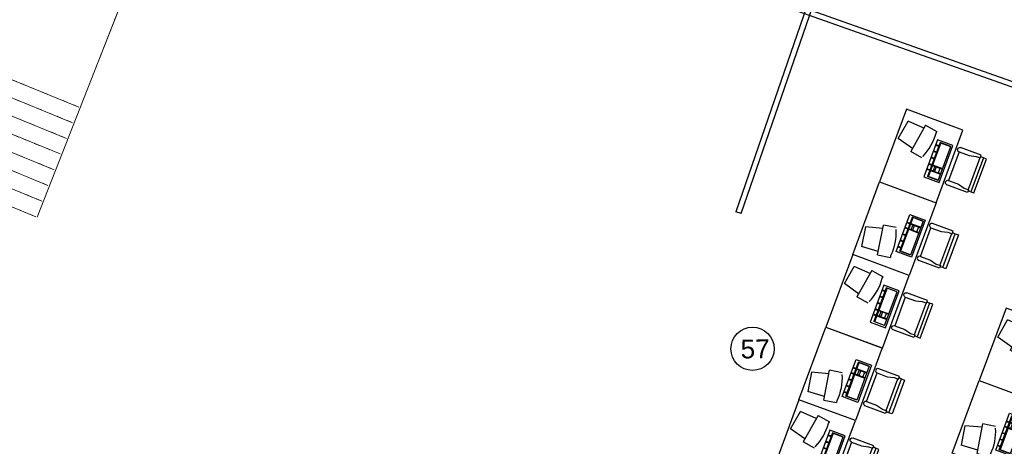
# Model space of a CAD drawing. Header units: inches. Extents: x 424 to 2043, y -237 to 445.
# Tile 400 of 656: x 844.06 to 861.6, y -109.06 to -101.45. Entities that reach past the tile are written whole.
import ezdxf

# ---------------------------------------------------------------- set-up
doc = ezdxf.new("R2010")
doc.units = ezdxf.units.IN
doc.header["$MEASUREMENT"] = 0
doc.linetypes.add('Overhead', pattern=[0.003969, 0.002381, -0.001587])
for name, color, linetype, lineweight in [('A-WALL', 113, 'Continuous', 9), ('S-STRS', 31, 'Continuous', 9), ('S-STRS-ANNO', 31, 'Continuous', 9), ('S-STRS-IDEN', 31, 'Continuous', 9), ('S-STRS-MBND', 31, 'Overhead', 9)]:
    doc.layers.add(name, color=color, linetype=linetype, lineweight=lineweight)
doc.layers.add('MOBLEMAN', color=1, linetype='Continuous')
doc.styles.add('Arial', font='arial.ttf', dxfattribs={"height": 0.29506})
doc.styles.get("Standard").update_dxf_attribs({"font": 'arial.ttf'})

# ---------------------------------------------------------------- blocks, each defined once
blk = doc.blocks.new('hyjy')
at = {"layer": 'A-WALL'}
blk.add_line((1606.704, 762.67), (1606.556, 760.726), dxfattribs=at)
at = {"layer": 'A-WALL', "lineweight": 25}
blk.add_line((1606.242, 756.581), (1606.556, 760.726), dxfattribs=at)
at = {"layer": 'S-STRS'}
for p, q in [((1606.489, 759.177), (1606.754, 762.666)), ((1606.704, 762.67), (1608.585, 762.527)), ((1606.754, 762.666), (1611.377, 762.315)), ((1609.28, 762.445), (1609.055, 759.956)), ((1609.579, 762.423), (1609.354, 759.933)), ((1609.878, 762.4), (1609.653, 759.91)), ((1610.177, 762.377), (1609.952, 759.888)), ((1610.477, 762.354), (1610.251, 759.865)), ((1610.776, 762.332), (1610.551, 759.842)), ((1611.075, 762.309), (1610.85, 759.82)), ((1611.374, 762.286), (1611.149, 759.797)), ((1606.558, 760.085), (1609.055, 759.956)), ((1609.032, 759.657), (1609.055, 759.956)), ((1609.055, 759.956), (1609.354, 759.933)), ((1609.354, 759.933), (1609.653, 759.91)), ((1609.653, 759.91), (1609.952, 759.888)), ((1609.952, 759.888), (1610.251, 759.865)), ((1606.542, 759.786), (1609.032, 759.657)), ((1610.251, 759.865), (1610.551, 759.842)), ((1610.551, 759.842), (1610.85, 759.82)), ((1610.85, 759.82), (1611.149, 759.797)), ((1609.009, 759.357), (1609.032, 759.657)), ((1606.527, 759.486), (1609.009, 759.357)), ((1608.987, 759.058), (1609.009, 759.357)), ((1606.511, 759.187), (1609.008, 759.057)), ((1606.466, 758.878), (1606.489, 759.177)), ((1608.798, 756.566), (1608.987, 759.058)), ((1609.097, 756.543), (1609.286, 759.036)), ((1611.077, 758.879), (1609.286, 759.036)), ((1606.444, 758.578), (1606.466, 758.878)), ((1609.398, 756.549), (1609.577, 758.907)), ((1609.577, 758.907), (1609.583, 758.993)), ((1609.996, 756.504), (1610.182, 758.947)), ((1610.296, 756.481), (1610.481, 758.925)), ((1610.595, 756.458), (1610.78, 758.902)), ((1610.892, 756.407), (1611.079, 758.879)), ((1611.081, 758.879), (1611.077, 758.879)), ((1606.421, 758.279), (1606.444, 758.578)), ((1606.307, 756.784), (1606.421, 758.279)), ((1608.757, 757.35), (1608.765, 757.45)), ((1608.75, 757.25), (1608.757, 757.35)), ((1609, 756.579), (1606.307, 756.784)), ((1608.8, 756.594), (1606.307, 756.784)), ((1608.401, 756.625), (1608.102, 756.647)), ((1609, 756.579), (1609.008, 756.686)), ((1610.894, 756.436), (1609, 756.579))]:
    blk.add_line(p, q, dxfattribs=at)
at = {"layer": 'S-STRS', "linetype": 'Overhead'}
for p, q in [((1609.28, 762.445), (1609.055, 759.956)), ((1609.579, 762.423), (1609.354, 759.933)), ((1609.878, 762.4), (1609.653, 759.91)), ((1610.177, 762.377), (1609.952, 759.888)), ((1610.477, 762.354), (1610.251, 759.865)), ((1610.776, 762.332), (1610.551, 759.842)), ((1611.075, 762.309), (1610.85, 759.82)), ((1607.556, 760.034), (1609.055, 759.956)), ((1608.798, 756.566), (1608.987, 759.058)), ((1609.097, 756.543), (1609.286, 759.036)), ((1609.396, 756.52), (1609.577, 758.907)), ((1609.577, 758.907), (1609.583, 758.993)), ((1610.002, 756.581), (1610.182, 758.947)), ((1610.296, 756.481), (1610.481, 758.925)), ((1610.592, 756.429), (1610.78, 758.902)), ((1610.888, 756.353), (1611.079, 758.879)), ((1608.757, 757.35), (1608.765, 757.45)), ((1608.75, 757.25), (1608.757, 757.35))]:
    blk.add_line(p, q, dxfattribs=at)
at = {"layer": 'S-STRS-ANNO'}
for p, q in [((1609.056, 757.327), (1609.191, 757.442)), ((1609.356, 757.304), (1609.056, 757.327)), ((1609.056, 757.327), (1609.172, 757.193)), ((1609.655, 757.282), (1609.356, 757.304)), ((1609.954, 757.259), (1609.655, 757.282))]:
    blk.add_line(p, q, dxfattribs=at)
at = {"layer": 'S-STRS-MBND'}
for p, q in [((1609.28, 762.445), (1609.055, 759.956)), ((1609.28, 762.445), (1609.055, 759.956)), ((1609.579, 762.423), (1609.354, 759.933)), ((1609.579, 762.423), (1609.354, 759.933)), ((1609.878, 762.4), (1609.653, 759.91)), ((1609.878, 762.4), (1609.653, 759.91)), ((1610.177, 762.377), (1609.952, 759.888)), ((1610.177, 762.377), (1609.952, 759.888)), ((1610.477, 762.354), (1610.251, 759.865)), ((1610.477, 762.354), (1610.251, 759.865)), ((1610.776, 762.332), (1610.551, 759.842)), ((1610.776, 762.332), (1610.551, 759.842)), ((1611.075, 762.309), (1610.85, 759.82)), ((1611.075, 762.309), (1610.85, 759.82)), ((1611.374, 762.286), (1611.149, 759.797)), ((1606.307, 756.784), (1606.602, 760.672)), ((1607.556, 760.034), (1609.055, 759.956)), ((1607.556, 760.034), (1609.055, 759.956)), ((1608.987, 759.058), (1609.055, 759.956)), ((1609.055, 759.956), (1611.149, 759.797)), ((1608.798, 756.566), (1608.987, 759.058)), ((1608.798, 756.566), (1608.987, 759.058)), ((1609.535, 759.017), (1608.987, 759.058)), ((1609.097, 756.543), (1609.286, 759.036)), ((1609.097, 756.543), (1609.286, 759.036)), ((1609.396, 756.52), (1609.577, 758.907)), ((1609.396, 756.52), (1609.577, 758.907)), ((1608.757, 757.35), (1608.765, 757.45)), ((1608.757, 757.35), (1608.765, 757.45))]:
    blk.add_line(p, q, dxfattribs=at)
at = {"layer": 'S-STRS-MBND', "linetype": 'Continuous'}
for p, q in [((1609.535, 759.017), (1609.708, 757.362)), ((1608.713, 757.467), (1608.903, 757.405)), ((1608.903, 757.405), (1608.611, 757.295)), ((1608.611, 757.295), (1608.801, 757.233))]:
    blk.add_line(p, q, dxfattribs=at)
at = {"layer": 'S-STRS-IDEN', "insert": (1609.464, 757.253), "char_height": 0.2459, "width": 0.56769, "attachment_point": 1, "rotation": 15.6614, "line_spacing_factor": 0.938532, "style": 'Arial', "bg_fill": 3, "box_fill_scale": 1.25, "bg_fill_color": 0, "bg_fill_transparency": 0}
blk.add_mtext('UP', dxfattribs=at)
blk = doc.blocks.new('CHAIR3')
at = {"color": 0}
for p, q in [((-0.26208, 0.4704), (0, 0.4704)), ((-0.26208, 0.4368), (-0.26208, 0.4704)), ((-0.336, 0.02016), (-0.336, 0.45024)), ((-0.336, 0.45024), (-0.29568, 0.45024)), ((-0.29568, 0.45024), (-0.29568, 0.02016)), ((-0.29568, 0.45024), (-0.26208, 0.45024)), ((-0.20832, 0.4368), (-0.26208, 0.4368)), ((-0.25536, 0.4368), (-0.25536, 0.0336)), ((-0.12768, 0.41664), (-0.20832, 0.4368)), ((0, 0.41664), (-0.12768, 0.41664)), ((0, 0.41664), (0, 0.05376)), ((-0.29568, 0.02016), (-0.336, 0.02016)), ((-0.29568, 0.02016), (-0.26208, 0.02016)), ((-0.20832, 0.0336), (-0.26208, 0.0336)), ((-0.26208, 0.0336), (-0.26208, 0)), ((-0.26208, 0), (0, 0)), ((-0.12768, 0.05376), (-0.20832, 0.0336)), ((0, 0.05376), (-0.12768, 0.05376))]:
    blk.add_line(p, q, dxfattribs=at)
for centre in [(0, 0.44352), (0, 0.02688)]:
    blk.add_arc(centre, 0.02688, 270, 90, dxfattribs=at)
blk = doc.blocks.new('RAYANE 01')
at = {"layer": 'MOBLEMAN'}
for p, q in [((8.461, 4.772), (8.457, 4.127)), ((9.29, 4.767), (8.461, 4.772)), ((8.917, 4.565), (8.966, 4.744)), ((8.966, 4.744), (9.176, 4.709)), ((9.286, 4.123), (9.29, 4.767)), ((9.163, 4.524), (9.176, 4.709)), ((8.857, 4.434), (8.88, 4.571)), ((9.2, 4.517), (8.88, 4.571)), ((9.2, 4.517), (9.177, 4.38)), ((8.673, 4.346), (8.672, 4.17)), ((9.096, 4.344), (8.673, 4.346)), ((8.761, 4.346), (8.761, 4.311)), ((8.767, 4.346), (8.767, 4.311)), ((8.82, 4.345), (8.82, 4.31)), ((8.827, 4.345), (8.826, 4.31)), ((8.893, 4.345), (8.892, 4.31)), ((8.899, 4.345), (8.899, 4.31)), ((8.965, 4.345), (8.965, 4.309)), ((8.971, 4.345), (8.971, 4.309)), ((9.037, 4.344), (9.037, 4.309)), ((9.043, 4.344), (9.043, 4.309)), ((9.095, 4.168), (9.096, 4.344)), ((9.159, 4.384), (9.177, 4.38)), ((8.69, 4.188), (8.691, 4.311)), ((9.078, 4.309), (8.691, 4.311)), ((9.078, 4.3), (8.691, 4.302)), ((8.693, 4.188), (8.693, 4.311)), ((8.761, 4.302), (8.76, 4.187)), ((8.767, 4.302), (8.767, 4.187)), ((8.82, 4.275), (8.767, 4.275)), ((8.82, 4.257), (8.767, 4.258)), ((8.82, 4.301), (8.82, 4.187)), ((8.826, 4.301), (8.826, 4.187)), ((9.075, 4.186), (9.076, 4.309)), ((9.078, 4.186), (9.078, 4.309)), ((8.457, 4.127), (9.286, 4.123)), ((8.672, 4.17), (9.095, 4.168)), ((8.69, 4.188), (9.078, 4.186)), ((8.767, 4.214), (8.82, 4.213))]:
    blk.add_line(p, q, dxfattribs=at)
blk.add_arc((9.108, 4.946), 0.565, 245.7742, 275.1837, dxfattribs=at)
at = {"layer": 'MOBLEMAN', "xscale": -0.8999999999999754, "yscale": 0.9000000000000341, "zscale": 0.9, "rotation": 269.7045955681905}
blk.add_blockref('CHAIR3', (8.679, 4.085), dxfattribs=at)

msp = doc.modelspace()

# ---------------------------------------------------------------- linework, layer by layer
msp.add_line((856.915, -104.907), (856.82, -104.874))
msp.add_circle((857.118, -107.318), 0.385)
at = {"layer": 'A-WALL', "lineweight": 25}
for p, q in [((856.915, -104.907), (861.579, -91.381)), ((840.858, -95.247), (870.108, -105.616)), ((870.136, -105.532), (840.895, -95.156)), ((858.8, -99.133), (856.82, -104.874))]:
    msp.add_line(p, q, dxfattribs=at)

# ---------------------------------------------------------------- block references
at = {"layer": 'MOBLEMAN', "lineweight": 50, "zscale": 1.664639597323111}
for p, xscale, yscale, rotation in [((862.021, -120.295), 1.664639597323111, 1.664639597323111, 69.96987319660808), ((871.777, -93.958), -1.664639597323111, 1.664639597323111, 69.3790643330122), ((861.063, -122.884), 1.664639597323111, 1.664639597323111, 69.96987319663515), ((863.794, -123.838), 1.664639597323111, 1.664639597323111, 69.96987319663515), ((870.818, -96.546), -1.66463959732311, 1.66463959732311, 69.37906433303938), ((873.55, -97.501), -1.66463959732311, 1.66463959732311, 69.37906433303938), ((860.104, -125.472), 1.664639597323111, 1.664639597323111, 69.9698731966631)]:
    msp.add_blockref('RAYANE 01', p, dxfattribs=dict(at, xscale=xscale, yscale=yscale, rotation=rotation))

# ---------------------------------------------------------------- texts
at = {"insert": (856.902, -107.157), "char_height": 0.3338, "attachment_point": 1, "rotation": 0.8942}
msp.add_mtext_dynamic_manual_height_columns('57', width=12.83273, gutter_width=1.669, heights=[0], dxfattribs=at)

# ---------------------------------------------------------------- next in the draw order: block references
at = {"rotation": 252.9328386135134}
msp.add_blockref('hyjy', (588.557, 1659.174), dxfattribs=at)

doc.saveas('drawing.dxf')
